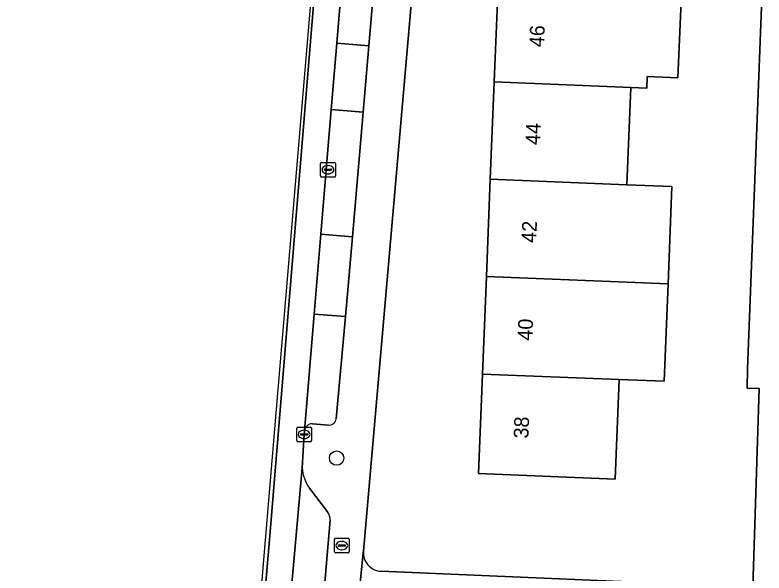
# Model space of a CAD drawing. Extents: x 161354 to 162026, y 386504 to 387460.
# Drawn here: x 161385.3 to 161436.1, y 387027.5 to 387065.4 of the extents above; entities that cross this region are included whole.
import ezdxf

# ---------------------------------------------------------------- set-up
doc = ezdxf.new("R2010")
doc.units = 0
for name, color, linetype in [('IMGEO_Boom', 7, 'Continuous'), ('IMGEO_Brandkraan', 7, 'Continuous'), ('IMGEO_Erf', 7, 'Continuous'), ('IMGEO_Kolk', 7, 'Continuous'), ('IMGEO_Pand', 7, 'Continuous'), ('IMGEO_Pand_nummerreeks', 7, 'Continuous'), ('IMGEO_Parkeervlak_open', 7, 'Continuous'), ('IMGEO_Rijbaan_lokaal_gesloten', 7, 'Continuous'), ('IMGEO_Rijbaan_lokaal_open', 7, 'Continuous'), ('IMGEO_Voetpad_open', 7, 'Continuous')]:
    doc.layers.add(name, color=color, linetype=linetype)

msp = doc.modelspace()

# ---------------------------------------------------------------- linework, layer by layer
at = {"layer": 'IMGEO_Boom'}
msp.add_circle((161407.145, 387035.323), 0.489, dxfattribs=at)
at = {"layer": 'IMGEO_Brandkraan'}
for p, q in [((161406.998, 387028.962), (161406.998, 387029.814)), ((161407.073, 387029.888), (161407.925, 387029.888)), ((161407.486, 387029.668), (161407.511, 387029.668)), ((161407.999, 387029.814), (161407.999, 387028.962)), ((161407.257, 387029.382), (161407.257, 387029.394)), ((161407.695, 387029.345), (161407.297, 387029.345)), ((161407.3, 387029.431), (161407.698, 387029.431)), ((161407.509, 387029.108), (161407.484, 387029.108)), ((161407.741, 387029.394), (161407.741, 387029.382)), ((161407.925, 387028.888), (161407.073, 387028.888))]:
    msp.add_line(p, q, dxfattribs=at)
for points in [[(161406.998, 387028.962), (161406.998, 387029.814)], [(161407.073, 387029.888), (161407.925, 387029.888)], [(161407.999, 387029.814), (161407.999, 387028.962)], [(161407.925, 387028.888), (161407.073, 387028.888)]]:
    msp.add_lwpolyline(points, dxfattribs=at)
for centre, radius, start, end in [((161407.075, 387029.812), 0.0765, 91.552, 178.448), ((161407.075, 387029.812), 0.0765, 91.552, 178.448), ((161407.923, 387029.812), 0.0765, 1.552, 88.448), ((161407.923, 387029.812), 0.0765, 1.552, 88.448), ((161407.297, 387029.391), 0.0403, 85.8775, 175.7526), ((161407.294, 387029.381), 0.0366, 178.938, 274.7102), ((161407.698, 387029.388), 0.043, 264.8664, 352.4533), ((161407.702, 387029.393), 0.0386, 1.7309, 96.639), ((161407.075, 387028.964), 0.0765, 181.552, 268.448), ((161407.075, 387028.964), 0.0765, 181.552, 268.448), ((161407.923, 387028.964), 0.0765, 271.552, 358.448), ((161407.923, 387028.964), 0.0765, 271.552, 358.448)]:
    msp.add_arc(centre, radius, start, end, dxfattribs=at)
for centre, major_axis, ratio, start_param, end_param in [((161407.485, 387029.388), (-0.387, 0.002), 0.722429, 4.712389, 7.853982), ((161407.51, 387029.388), (-0.39, 0.002), 0.717154, 1.570796, 4.712389)]:
    msp.add_ellipse(centre, major_axis=major_axis, ratio=ratio, start_param=start_param, end_param=end_param, dxfattribs=at)
at = {"layer": 'IMGEO_Erf'}
for points in [[(161435.806, 387040.05), (161434.978, 387040.065), (161435.018, 387041.376), (161437.115, 387095.79), (161414.848, 387096.512), (161414.72, 387095.022), (161414.721, 387094.933), (161408.966, 387029.008)], [(161430.526, 387066.877), (161430.296, 387061.14), (161428.209, 387061.222), (161428.178, 387060.437), (161427.092, 387060.48), (161426.828, 387053.875), (161429.884, 387053.753), (161429.62, 387047.146), (161429.356, 387040.539), (161426.3, 387040.661), (161426.03, 387033.904), (161416.769, 387034.274), (161417.039, 387041.03), (161417.303, 387047.637), (161417.567, 387054.244), (161417.831, 387060.85), (161418.093, 387067.404)], [(161410.16, 387027.644), (161435.374, 387026.567), (161435.806, 387040.05)]]:
    msp.add_lwpolyline(points, dxfattribs=at)
msp.add_arc((161410.216, 387028.898), 1.255, 174.9644, 267.4313, dxfattribs=at)
at = {"layer": 'IMGEO_Kolk'}
for p, q in [((161406.058, 387054.469), (161406.058, 387055.321)), ((161406.133, 387055.395), (161406.985, 387055.395)), ((161406.36, 387054.938), (161406.758, 387054.938)), ((161406.546, 387055.175), (161406.571, 387055.175)), ((161407.059, 387055.321), (161407.059, 387054.469)), ((161406.317, 387054.889), (161406.317, 387054.901)), ((161406.755, 387054.852), (161406.357, 387054.852)), ((161406.569, 387054.615), (161406.544, 387054.615)), ((161406.801, 387054.901), (161406.801, 387054.889)), ((161406.985, 387054.395), (161406.133, 387054.395)), ((161404.441, 387036.508), (161404.441, 387037.36)), ((161404.516, 387037.434), (161405.368, 387037.434)), ((161404.929, 387037.214), (161404.954, 387037.214)), ((161405.442, 387037.36), (161405.442, 387036.508)), ((161404.7, 387036.928), (161404.7, 387036.94)), ((161405.138, 387036.891), (161404.74, 387036.891)), ((161404.743, 387036.977), (161405.141, 387036.977)), ((161404.952, 387036.654), (161404.927, 387036.654)), ((161405.184, 387036.94), (161405.184, 387036.928)), ((161405.368, 387036.434), (161404.516, 387036.434))]:
    msp.add_line(p, q, dxfattribs=at)
for points in [[(161406.058, 387054.469), (161406.058, 387055.321)], [(161406.133, 387055.395), (161406.985, 387055.395)], [(161407.059, 387055.321), (161407.059, 387054.469)], [(161406.985, 387054.395), (161406.133, 387054.395)], [(161404.441, 387036.508), (161404.441, 387037.36)], [(161404.516, 387037.434), (161405.368, 387037.434)], [(161405.442, 387037.36), (161405.442, 387036.508)], [(161405.368, 387036.434), (161404.516, 387036.434)]]:
    msp.add_lwpolyline(points, dxfattribs=at)
for centre, radius, start, end in [((161406.135, 387055.319), 0.0765, 91.552, 178.448), ((161406.135, 387055.319), 0.0765, 91.552, 178.448), ((161406.357, 387054.898), 0.0403, 85.8775, 175.7526), ((161406.762, 387054.9), 0.0386, 1.7309, 96.639), ((161406.983, 387055.319), 0.0765, 1.552, 88.448), ((161406.983, 387055.319), 0.0765, 1.552, 88.448), ((161406.135, 387054.471), 0.0765, 181.552, 268.448), ((161406.135, 387054.471), 0.0765, 181.552, 268.448), ((161406.354, 387054.888), 0.0366, 178.938, 274.7102), ((161406.758, 387054.895), 0.043, 264.8664, 352.4533), ((161406.983, 387054.471), 0.0765, 271.552, 358.448), ((161406.983, 387054.471), 0.0765, 271.552, 358.448), ((161404.518, 387037.358), 0.0765, 91.552, 178.448), ((161404.518, 387037.358), 0.0765, 91.552, 178.448), ((161405.366, 387037.358), 0.0765, 1.552, 88.448), ((161405.366, 387037.358), 0.0765, 1.552, 88.448), ((161404.74, 387036.937), 0.0403, 85.8775, 175.7526), ((161404.737, 387036.927), 0.0366, 178.938, 274.7102), ((161405.141, 387036.934), 0.043, 264.8664, 352.4533), ((161405.145, 387036.939), 0.0386, 1.7309, 96.639), ((161404.518, 387036.51), 0.0765, 181.552, 268.448), ((161404.518, 387036.51), 0.0765, 181.552, 268.448), ((161405.366, 387036.51), 0.0765, 271.552, 358.448), ((161405.366, 387036.51), 0.0765, 271.552, 358.448)]:
    msp.add_arc(centre, radius, start, end, dxfattribs=at)
for centre, major_axis, ratio, start_param, end_param in [((161406.545, 387054.895), (-0.387, 0.002), 0.722429, 4.712389, 7.853982), ((161406.57, 387054.895), (-0.39, 0.002), 0.717154, 1.570796, 4.712389), ((161404.928, 387036.934), (-0.387, 0.002), 0.722429, 4.712389, 7.853982), ((161404.953, 387036.934), (-0.39, 0.002), 0.717154, 1.570796, 4.712389)]:
    msp.add_ellipse(centre, major_axis=major_axis, ratio=ratio, start_param=start_param, end_param=end_param, dxfattribs=at)
at = {"layer": 'IMGEO_Pand'}
for points in [[(161430.526, 387066.877), (161428.439, 387066.958), (161428.44, 387066.992), (161418.093, 387067.404), (161417.831, 387060.85), (161427.092, 387060.48), (161428.178, 387060.437), (161428.209, 387061.222), (161430.296, 387061.14)], [(161426.828, 387053.875), (161427.092, 387060.48), (161417.831, 387060.85), (161417.567, 387054.244)], [(161417.567, 387054.244), (161417.303, 387047.637), (161429.62, 387047.146), (161429.884, 387053.753), (161426.828, 387053.875)], [(161417.303, 387047.637), (161417.039, 387041.03), (161426.3, 387040.661), (161429.356, 387040.539), (161429.62, 387047.146)], [(161417.039, 387041.03), (161416.769, 387034.274), (161426.03, 387033.904), (161426.3, 387040.661)]]:
    msp.add_lwpolyline(points, close=True, dxfattribs=at)
at = {"layer": 'IMGEO_Parkeervlak_open'}
for points in [[(161409.339, 387063.302), (161407.155, 387063.473), (161406.782, 387058.989), (161408.954, 387058.801)], [(161408.22, 387050.346), (161406.077, 387050.525), (161405.633, 387045.089), (161407.753, 387044.926)]]:
    msp.add_lwpolyline(points, close=True, dxfattribs=at)
for points in [[(161404.803, 387034.67), (161403.951, 387025.019), (161403.709, 387022.054), (161405.921, 387021.886), (161406.704, 387031.106)], [(161406.535, 387031.672), (161405.298, 387033.275)]]:
    msp.add_lwpolyline(points, dxfattribs=at)
for centre, radius, start, end in [((161407.905, 387034.985), 3.118, 185.8061, 213.2673), ((161405.903, 387031.175), 0.804, 355.0838, 38.1661)]:
    msp.add_arc(centre, radius, start, end, dxfattribs=at)
at = {"layer": 'IMGEO_Rijbaan_lokaal_gesloten'}
for points in [[(161407.469, 387085.902), (161407.502, 387088.315), (161407.694, 387090.665), (161407.844, 387092.692), (161407.62, 387092.708), (161403.029, 387038.37), (161389.859, 386881.623), (161385.332, 386827.741)], [(161406.674, 387079.565), (161402.616, 387030.052), (161394.233, 386932.401), (161389.344, 386874.852), (161388.763, 386863.237), (161388.746, 386863.053), (161388.119, 386839.423)], [(161388.119, 386839.423), (161388.746, 386863.053), (161388.763, 386863.237), (161389.344, 386874.852), (161394.233, 386932.401), (161402.616, 387030.052), (161406.674, 387079.565)], [(161403.709, 387022.054), (161403.951, 387025.019), (161404.803, 387034.67), (161404.942, 387036.934), (161404.964, 387037.184), (161405.633, 387045.089), (161406.077, 387050.525), (161406.782, 387058.989), (161407.155, 387063.473), (161407.861, 387071.945), (161408.272, 387076.632), (161408.459, 387078.818)]]:
    msp.add_lwpolyline(points, dxfattribs=at)
at = {"layer": 'IMGEO_Rijbaan_lokaal_open'}
for points in [[(161410.061, 387071.75), (161407.861, 387071.945), (161407.155, 387063.473), (161409.339, 387063.302)], [(161408.954, 387058.801), (161406.782, 387058.989), (161406.077, 387050.525), (161408.22, 387050.346)]]:
    msp.add_lwpolyline(points, close=True, dxfattribs=at)
for points in [[(161407.753, 387044.926), (161405.633, 387045.089), (161404.964, 387037.184)], [(161407.122, 387037.999), (161407.753, 387044.926)], [(161405.502, 387037.653), (161406.596, 387037.568)]]:
    msp.add_lwpolyline(points, dxfattribs=at)
for centre, radius, start, end in [((161405.496, 387037.117), 0.536, 89.346, 172.8144), ((161406.636, 387038.056), 0.489, 265.3245, 353.3373)]:
    msp.add_arc(centre, radius, start, end, dxfattribs=at)
at = {"layer": 'IMGEO_Voetpad_open'}
for points in [[(161414.172, 387119.563), (161412.432, 387099.18), (161411.488, 387088.382), (161411.184, 387084.897), (161410.463, 387076.423), (161410.061, 387071.75), (161409.339, 387063.302), (161408.954, 387058.801), (161408.22, 387050.346), (161407.753, 387044.926), (161407.122, 387037.999)], [(161437.115, 387095.79), (161435.018, 387041.376), (161434.978, 387040.065), (161435.806, 387040.05), (161435.374, 387026.567)], [(161402.727, 386957.536), (161408.318, 387022.512), (161408.947, 387028.9), (161408.966, 387029.008), (161414.721, 387094.933)], [(161406.596, 387037.568), (161405.502, 387037.653)], [(161404.964, 387037.184), (161404.942, 387036.934), (161404.803, 387034.67)], [(161405.298, 387033.275), (161406.535, 387031.672)], [(161406.704, 387031.106), (161405.921, 387021.886), (161405.516, 387017.383), (161405.133, 387012.676), (161404.391, 387004.207), (161403.992, 386999.21), (161403.265, 386991.063), (161402.872, 386986.156), (161402.159, 386978.009), (161401.738, 386973.087), (161401.052, 386964.949), (161399.743, 386950.199), (161399.306, 386945.132), (161398.926, 386940.724), (161398.169, 386931.948), (161397.759, 386927.033), (161397.063, 386918.895), (161396.638, 386913.88), (161395.938, 386905.726), (161395.517, 386900.935), (161393.823, 386901.064)], [(161408.966, 387029.008), (161408.947, 387028.9), (161408.318, 387022.512)], [(161504.653, 387023.606), (161500, 387023.805), (161437.454, 387026.478), (161435.374, 387026.567), (161410.16, 387027.644)]]:
    msp.add_lwpolyline(points, dxfattribs=at)
for centre, radius, start, end in [((161405.496, 387037.117), 0.536, 89.346, 172.8144), ((161406.636, 387038.056), 0.489, 265.3245, 353.3373), ((161407.905, 387034.985), 3.118, 185.8061, 213.2673), ((161405.903, 387031.175), 0.804, 355.0838, 38.1661), ((161410.216, 387028.898), 1.255, 174.9644, 267.4313)]:
    msp.add_arc(centre, radius, start, end, dxfattribs=at)

# ---------------------------------------------------------------- texts
at = {"layer": 'IMGEO_Pand_nummerreeks'}
for s, rotation, p in [('46', 87.7141, (161421.207, 387063.196)), ('44', 87.7117, (161420.942, 387056.557)), ('42', 87.7117, (161420.677, 387049.914)), ('40', 87.7117, (161420.412, 387043.28)), ('38', 87.7117, (161420.146, 387036.64))]:
    msp.add_text(s, height=1, rotation=rotation, dxfattribs=at).set_placement(p)

doc.saveas('drawing.dxf')
